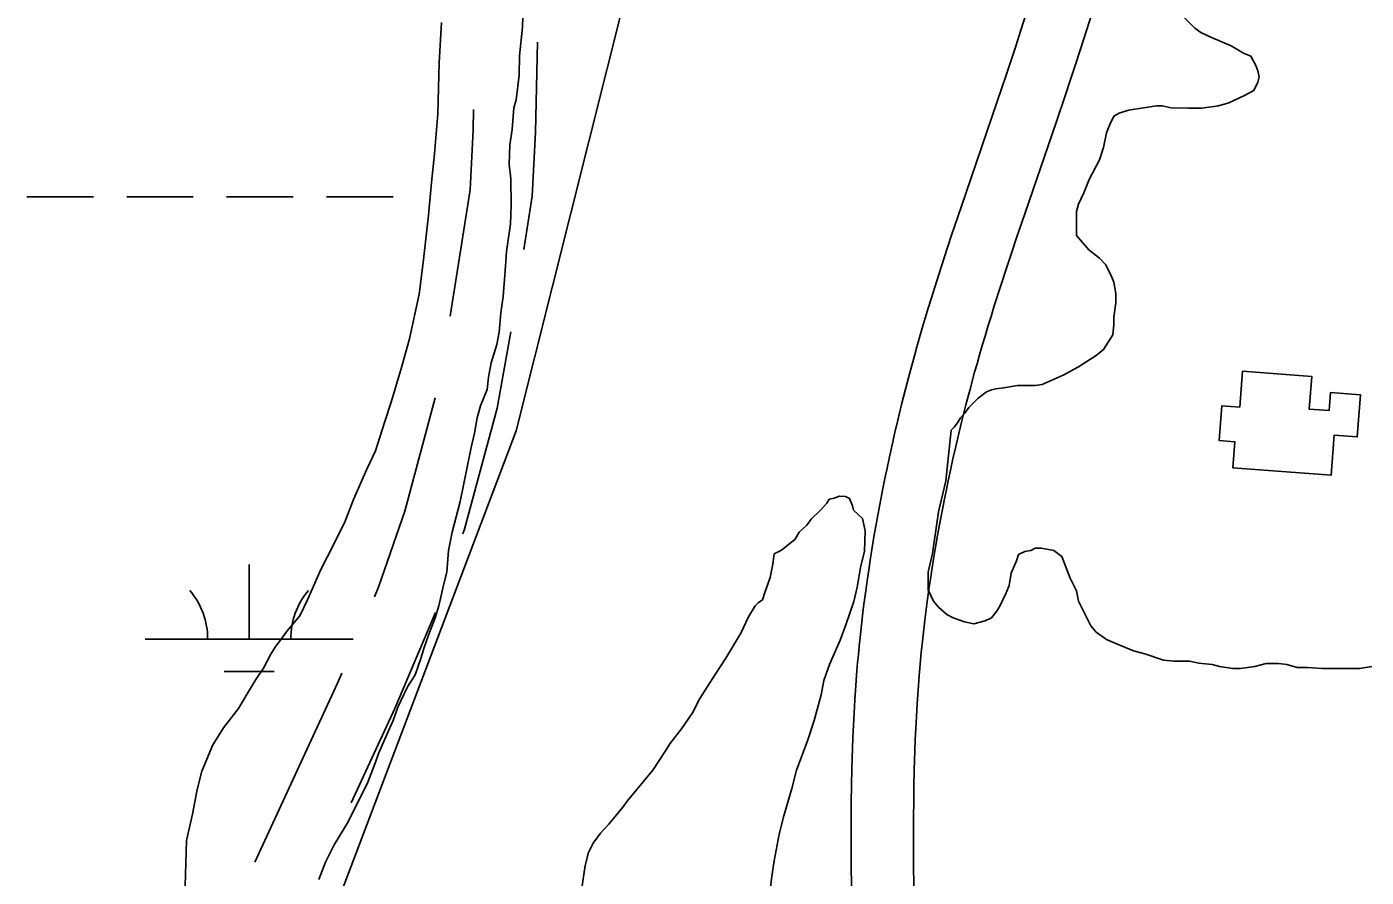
# Model space of a CAD drawing. Extents: x 3263578 to 3301413, y 764927 to 798602.
# Drawn here: x 3293924 to 3294568, y 786510 to 786918 of the extents above; entities that cross this region are included whole.
import ezdxf

# ---------------------------------------------------------------- set-up
doc = ezdxf.new("R2010")
doc.units = 0
for name, color, linetype in [('V-BLDG-OTLN', 7, 'Continuous'), ('V-ROAD-CNTR', 7, 'Continuous'), ('V-SITE-VEGE', 7, 'Continuous'), ('V-WETL-SWMP', 7, 'Continuous')]:
    doc.layers.add(name, color=color, linetype=linetype)

msp = doc.modelspace()

# ---------------------------------------------------------------- linework, layer by layer
at = {"layer": 'V-BLDG-OTLN'}
msp.add_lwpolyline([(3294503.43, 786706.52), (3294504.39, 786719.05), (3294496.93, 786719.62), (3294498.22, 786736.35), (3294506.75, 786735.69), (3294508.08, 786752.87), (3294541.39, 786750.31), (3294540.18, 786734.7), (3294549.66, 786733.96), (3294550.33, 786742.67), (3294564.8, 786741.55), (3294563.24, 786721.31), (3294552.09, 786722.18), (3294550.6, 786702.88)], close=True, dxfattribs=at)
at = {"layer": 'V-ROAD-CNTR'}
for points in [[(3294410.11, 786943.37), (3294401.62, 786916.86), (3294399.13, 786909.17), (3294396.77, 786901.98), (3294394.53, 786895.25), (3294390.28, 786882.62), (3294375.09, 786838.27), (3294371.31, 786827.11), (3294368.49, 786818.71), (3294366.39, 786812.38), (3294363.29, 786802.87), (3294360.24, 786793.32), (3294358.63, 786788.17), (3294357.09, 786783.18), (3294355.64, 786778.35), (3294354.25, 786773.65), (3294352.93, 786769.09), (3294351.67, 786764.68), (3294350.47, 786760.38), (3294348.21, 786752.08), (3294346.16, 786744.26), (3294344.3, 786736.92), (3294342.62, 786730.02), (3294341.09, 786723.54), (3294339.7, 786717.46), (3294338.44, 786711.74), (3294337.29, 786706.38), (3294336.24, 786701.34), (3294335.29, 786696.61), (3294334.42, 786692.17), (3294333.63, 786687.99), (3294332.2, 786680.18), (3294331.01, 786673.32), (3294330.02, 786667.31), (3294329.18, 786662.04), (3294328.48, 786657.42), (3294327.89, 786653.36), (3294326.91, 786646.29), (3294326.21, 786640.96), (3294325.71, 786636.95), (3294325, 786630.95), (3294324.33, 786624.94), (3294323.91, 786620.79), (3294323.52, 786616.77), (3294323.16, 786612.88), (3294322.84, 786609.09), (3294322.28, 786601.82), (3294321.82, 786594.99), (3294321.45, 786588.58), (3294321.14, 786582.59), (3294320.9, 786576.98), (3294320.7, 786571.72), (3294320.54, 786566.79), (3294320.41, 786562.16), (3294320.22, 786553.54), (3294320.11, 786545.98), (3294320.06, 786539.38), (3294320.03, 786533.6), (3294320.04, 786523.53), (3294320.08, 786515.97), (3294320.18, 786504.67)], [(3294438.68, 786934.23), (3294430.18, 786907.67), (3294427.65, 786899.87), (3294425.26, 786892.57), (3294422.98, 786885.73), (3294418.68, 786872.97), (3294403.49, 786828.59), (3294399.73, 786817.52), (3294396.95, 786809.22), (3294394.89, 786803), (3294391.84, 786793.64), (3294388.84, 786784.27), (3294387.28, 786779.29), (3294385.8, 786774.46), (3294384.38, 786769.77), (3294383.04, 786765.22), (3294381.76, 786760.81), (3294380.54, 786756.53), (3294379.39, 786752.4), (3294377.19, 786744.34), (3294375.21, 786736.78), (3294373.42, 786729.68), (3294371.79, 786723.01), (3294370.31, 786716.76), (3294368.97, 786710.88), (3294367.75, 786705.37), (3294366.64, 786700.19), (3294365.64, 786695.33), (3294364.72, 786690.77), (3294363.88, 786686.48), (3294363.12, 786682.49), (3294361.74, 786674.92), (3294360.59, 786668.31), (3294359.63, 786662.52), (3294358.83, 786657.45), (3294358.16, 786653), (3294357.59, 786649.13), (3294356.64, 786642.28), (3294355.97, 786637.16), (3294355.49, 786633.33), (3294354.8, 786627.54), (3294354.16, 786621.75), (3294353.76, 786617.8), (3294353.39, 786613.97), (3294353.05, 786610.25), (3294352.74, 786606.67), (3294352.2, 786599.66), (3294351.76, 786593.1), (3294351.4, 786586.95), (3294351.11, 786581.17), (3294350.87, 786575.75), (3294350.68, 786570.66), (3294350.52, 786565.89), (3294350.4, 786561.42), (3294350.22, 786553), (3294350.11, 786545.63), (3294350.06, 786539.18), (3294350.03, 786533.54), (3294350.04, 786523.62), (3294350.08, 786516.19), (3294350.18, 786505.01)], [(3294169.43, 786911.03), (3294168.4, 786867.85), (3294166.83, 786837.03), (3294162.84, 786811.41)], [(3294138.65, 786878.63), (3294138.42, 786868.97), (3294136.95, 786840.11), (3294127.49, 786779.42)], [(3294156.62, 786771.9), (3294150.03, 786735.19), (3294134.31, 786676.93), (3294133.54, 786674.71)], [(3294120.28, 786740.09), (3294105.61, 786685.73), (3294093.2, 786649.68), (3294091.02, 786644.56)], [(3294120.39, 786636.94), (3294100.75, 786590.78), (3294079.88, 786545.55)], [(3294075.37, 786607.77), (3294073.32, 786602.94), (3294033.62, 786516.9)]]:
    msp.add_lwpolyline(points, dxfattribs=at)
at = {"layer": 'V-SITE-VEGE'}
for p, q in [((3294162.45, 786928.17), (3294162.16, 786918.32)), ((3294485.15, 786917.77), (3294479.67, 786923.24)), ((3294122.19, 786901.23), (3294123.24, 786920.44)), ((3294162.16, 786918.32), (3294160.77, 786904.54)), ((3294488.13, 786915.77), (3294485.15, 786917.77)), ((3294493.11, 786913.28), (3294488.13, 786915.77)), ((3294502.57, 786909.3), (3294493.11, 786913.28)), ((3294508.54, 786905.81), (3294502.57, 786909.3)), ((3294160.77, 786904.54), (3294160.49, 786895.17)), ((3294512.03, 786904.32), (3294508.54, 786905.81)), ((3294514.52, 786899.83), (3294512.03, 786904.32)), ((3294121.46, 786876.58), (3294122.19, 786901.23)), ((3294515.51, 786897.34), (3294514.52, 786899.83)), ((3294516.01, 786894.36), (3294515.51, 786897.34)), ((3294160.49, 786895.17), (3294159.16, 786883.37)), ((3294513.52, 786887.88), (3294515.51, 786891.86)), ((3294515.51, 786891.86), (3294516.01, 786894.36)), ((3294159.16, 786883.37), (3294158.06, 786879.46)), ((3294501.57, 786881.91), (3294509.04, 786885.4)), ((3294509.04, 786885.4), (3294513.52, 786887.88)), ((3294119.91, 786857.39), (3294121.46, 786876.58)), ((3294158.06, 786879.46), (3294157.26, 786869.12)), ((3294446.3, 786875.45), (3294448.79, 786876.94)), ((3294448.79, 786876.94), (3294453.27, 786878.44)), ((3294453.27, 786878.44), (3294466.71, 786880.42)), ((3294466.71, 786880.42), (3294469.7, 786880.42)), ((3294469.7, 786880.42), (3294473.68, 786879.43)), ((3294473.68, 786879.43), (3294482.15, 786879.42)), ((3294482.15, 786879.42), (3294488.62, 786879.42)), ((3294488.62, 786879.42), (3294496.59, 786880.42)), ((3294496.59, 786880.42), (3294501.57, 786881.91)), ((3294442.81, 786867.48), (3294444.3, 786871.47)), ((3294444.3, 786871.47), (3294446.3, 786875.45)), ((3294157.26, 786869.12), (3294156.06, 786861.75)), ((3294441.31, 786860.51), (3294442.81, 786867.48)), ((3294118.52, 786843.61), (3294119.91, 786857.39)), ((3294156.06, 786861.75), (3294155.78, 786852.39)), ((3294439.32, 786854.54), (3294441.31, 786860.51)), ((3294155.78, 786852.39), (3294156.57, 786845.46)), ((3294434.34, 786845.08), (3294439.32, 786854.54)), ((3294156.57, 786845.46), (3294156.68, 786832.63)), ((3294431.85, 786838.6), (3294434.34, 786845.08)), ((3294117.07, 786827.87), (3294118.52, 786843.61)), ((3294429.36, 786833.13), (3294431.85, 786838.6)), ((3294156.68, 786832.63), (3294156.42, 786823.75)), ((3294428.36, 786829.65), (3294429.36, 786833.13)), ((3294114.43, 786805.25), (3294117.07, 786827.87)), ((3294428.36, 786818.19), (3294428.36, 786829.65)), ((3294156.42, 786823.75), (3294154.55, 786810.49)), ((3294434.33, 786811.22), (3294428.36, 786818.19)), ((3294154.55, 786810.49), (3294153.79, 786801.14)), ((3294439.31, 786807.24), (3294434.33, 786811.22)), ((3294442.3, 786804.25), (3294439.31, 786807.24)), ((3294112.51, 786790.01), (3294114.43, 786805.25)), ((3294153.79, 786801.14), (3294152.93, 786788.82)), ((3294444.79, 786799.27), (3294442.3, 786804.25)), ((3294446.28, 786795.78), (3294444.79, 786799.27)), ((3294447.27, 786790.3), (3294446.28, 786795.78)), ((3294107.93, 786768.43), (3294112.51, 786790.01)), ((3294152.93, 786788.82), (3294151.71, 786780.97)), ((3294447.27, 786785.82), (3294447.27, 786790.3)), ((3294151.71, 786780.97), (3294150.95, 786771.61)), ((3294446.28, 786778.85), (3294447.27, 786785.82)), ((3294445.78, 786770.39), (3294446.27, 786775.36)), ((3294446.27, 786775.36), (3294446.28, 786778.85)), ((3294104.07, 786754.73), (3294107.93, 786768.43)), ((3294150.95, 786771.61), (3294149.79, 786765.73)), ((3294441.29, 786763.42), (3294445.78, 786770.39)), ((3294149.79, 786765.73), (3294147.06, 786756.93)), ((3294437.81, 786760.43), (3294441.29, 786763.42)), ((3294099.14, 786738.1), (3294104.07, 786754.73)), ((3294147.06, 786756.93), (3294145.87, 786750.05)), ((3294421.87, 786750.97), (3294429.34, 786754.96)), ((3294429.34, 786754.96), (3294437.81, 786760.43)), ((3294145.87, 786750.05), (3294145.21, 786744.15)), ((3294411.91, 786746.49), (3294421.87, 786750.97)), ((3294145.21, 786744.15), (3294142.02, 786736.35)), ((3294381.04, 786740.03), (3294385.02, 786743.01)), ((3294385.02, 786743.01), (3294387.51, 786744.01)), ((3294387.51, 786744.01), (3294389.5, 786744.51)), ((3294389.5, 786744.51), (3294393.49, 786745)), ((3294393.49, 786745), (3294399.96, 786746)), ((3294399.96, 786746), (3294408.42, 786746)), ((3294408.42, 786746), (3294411.91, 786746.49)), ((3294095.9, 786728.33), (3294099.14, 786738.1)), ((3294142.02, 786736.35), (3294140.37, 786730.48)), ((3294374.56, 786732.56), (3294376.56, 786735.55)), ((3294376.56, 786735.55), (3294381.04, 786740.03)), ((3294140.37, 786730.48), (3294139.16, 786723.11)), ((3294371.08, 786728.08), (3294372.57, 786730.57)), ((3294372.57, 786730.57), (3294374.56, 786732.56)), ((3294091.55, 786714.64), (3294095.9, 786728.33)), ((3294139.16, 786723.11), (3294137.48, 786716.26)), ((3294365.59, 786700.2), (3294368.08, 786724.59)), ((3294368.08, 786724.59), (3294369.58, 786726.09)), ((3294369.58, 786726.09), (3294371.08, 786728.08)), ((3294137.48, 786716.26), (3294132.28, 786690.26)), ((3294087.34, 786705.88), (3294091.55, 786714.64)), ((3294080.99, 786691.27), (3294087.34, 786705.88)), ((3294362.1, 786685.26), (3294365.59, 786700.2)), ((3294076.72, 786680.05), (3294080.99, 786691.27)), ((3294132.28, 786690.26), (3294128.39, 786675.57)), ((3294308.4, 786689.53), (3294309.44, 786691.48)), ((3294309.44, 786691.48), (3294311.92, 786691.9)), ((3294311.92, 786691.9), (3294314.41, 786692.81)), ((3294314.41, 786692.81), (3294317.37, 786692.72)), ((3294317.37, 786692.72), (3294319.31, 786691.68)), ((3294319.31, 786691.68), (3294320.69, 786688.19)), ((3294300.77, 786681.86), (3294305.34, 786686.17)), ((3294305.34, 786686.17), (3294308.4, 786689.53)), ((3294320.69, 786688.19), (3294321.13, 786686.2)), ((3294321.13, 786686.2), (3294325.45, 786682.13)), ((3294359.11, 786665.34), (3294362.1, 786685.26)), ((3294068.34, 786663.52), (3294076.72, 786680.05)), ((3294295.16, 786675.61), (3294298.71, 786678.96)), ((3294298.71, 786678.96), (3294300.77, 786681.86)), ((3294325.45, 786682.13), (3294326.75, 786676.17)), ((3294128.39, 786675.57), (3294126.66, 786666.74)), ((3294286.52, 786666.98), (3294293.09, 786672.22)), ((3294293.09, 786672.22), (3294295.16, 786675.61)), ((3294326.75, 786676.17), (3294326.46, 786666.31)), ((3294126.66, 786666.74), (3294125.86, 786656.4)), ((3294282.37, 786660.2), (3294283.01, 786665.11)), ((3294283.01, 786665.11), (3294286.52, 786666.98)), ((3294326.46, 786666.31), (3294324.78, 786659.45)), ((3294357.12, 786656.38), (3294359.11, 786665.34)), ((3294400.44, 786664.83), (3294399.44, 786661.85)), ((3294403.43, 786666.33), (3294400.44, 786664.83)), ((3294406.42, 786666.83), (3294403.43, 786666.33)), ((3294408.41, 786667.82), (3294406.42, 786666.83)), ((3294411.39, 786667.82), (3294408.41, 786667.82)), ((3294417.37, 786666.82), (3294411.39, 786667.82)), ((3294421.35, 786663.83), (3294417.37, 786666.82)), ((3294058.86, 786643.07), (3294065.21, 786657.69)), ((3294065.21, 786657.69), (3294068.34, 786663.52)), ((3294281.2, 786653.82), (3294282.37, 786660.2)), ((3294324.78, 786659.45), (3294323, 786649.14)), ((3294399.44, 786661.85), (3294396.95, 786655.87)), ((3294423.34, 786658.36), (3294421.35, 786663.83)), ((3294425.33, 786653.38), (3294423.34, 786658.36)), ((3294125.86, 786656.4), (3294124.19, 786650.04)), ((3294278.52, 786646.5), (3294281.2, 786653.82)), ((3294357.12, 786647.92), (3294357.12, 786656.38)), ((3294396.95, 786655.87), (3294395.95, 786649.9)), ((3294428.32, 786647.4), (3294425.33, 786653.38)), ((3294124.19, 786650.04), (3294121.93, 786640.23)), ((3294277.43, 786643.08), (3294278.52, 786646.5)), ((3294323, 786649.14), (3294321.32, 786642.28)), ((3294359.6, 786642.44), (3294357.12, 786647.92)), ((3294394.46, 786646.41), (3294391.47, 786639.94)), ((3294395.95, 786649.9), (3294394.46, 786646.41)), ((3294429.31, 786642.42), (3294428.32, 786647.4)), ((3294055.18, 786635.29), (3294058.86, 786643.07)), ((3294121.93, 786640.23), (3294120.28, 786634.36)), ((3294270.78, 786634.88), (3294273.89, 786640.22)), ((3294273.89, 786640.22), (3294275.42, 786641.66)), ((3294275.42, 786641.66), (3294277.43, 786643.08)), ((3294321.32, 786642.28), (3294317.54, 786631.04)), ((3294362.1, 786639.45), (3294359.6, 786642.44)), ((3294366.08, 786635.96), (3294362.1, 786639.45)), ((3294391.47, 786639.94), (3294389.97, 786637.45)), ((3294435.29, 786630.47), (3294429.31, 786642.42)), ((3294049.04, 786628.07), (3294055.18, 786635.29)), ((3294120.28, 786634.36), (3294117.07, 786626.07)), ((3294267.09, 786627.1), (3294270.78, 786634.88)), ((3294369.06, 786634.47), (3294366.08, 786635.96)), ((3294374.54, 786632.48), (3294369.06, 786634.47)), ((3294379.02, 786631.48), (3294374.54, 786632.48)), ((3294384.5, 786632.97), (3294379.02, 786631.48)), ((3294387.49, 786634.46), (3294384.5, 786632.97)), ((3294389.97, 786637.45), (3294387.49, 786634.46)), ((3294046.48, 786624.69), (3294049.04, 786628.07)), ((3294117.07, 786626.07), (3294114.93, 786620.21)), ((3294259.83, 786614.98), (3294267.09, 786627.1)), ((3294317.54, 786631.04), (3294314.85, 786623.72)), ((3294437.78, 786627.48), (3294435.29, 786630.47)), ((3294442.75, 786623.99), (3294437.78, 786627.48)), ((3294041.32, 786616.94), (3294043.39, 786620.34)), ((3294043.39, 786620.34), (3294046.48, 786624.69)), ((3294114.93, 786620.21), (3294113.29, 786614.83)), ((3294314.85, 786623.72), (3294309.58, 786612.04)), ((3294447.24, 786622), (3294442.75, 786623.99)), ((3294455.7, 786618.51), (3294447.24, 786622)), ((3294037.67, 786610.14), (3294041.32, 786616.94)), ((3294113.29, 786614.83), (3294110.59, 786607.02)), ((3294254.67, 786607.23), (3294259.83, 786614.98)), ((3294461.18, 786617.02), (3294455.7, 786618.51)), ((3294470.14, 786614.03), (3294461.18, 786617.02)), ((3294475.12, 786613.53), (3294470.14, 786614.03)), ((3294482.59, 786613.53), (3294475.12, 786613.53)), ((3294487.07, 786612.53), (3294482.59, 786613.53)), ((3294493.54, 786612.03), (3294487.07, 786612.53)), ((3294519.43, 786612.52), (3294513.96, 786611.03)), ((3294525.41, 786612.52), (3294519.43, 786612.52)), ((3294529.39, 786612.02), (3294525.41, 786612.52)), ((3294034.05, 786604.82), (3294037.67, 786610.14)), ((3294110.59, 786607.02), (3294106.97, 786601.21)), ((3294247.42, 786595.6), (3294254.67, 786607.23)), ((3294309.58, 786612.04), (3294306.88, 786604.22)), ((3294497.02, 786611.04), (3294493.54, 786612.03)), ((3294503.5, 786610.04), (3294497.02, 786611.04)), ((3294506.98, 786610.04), (3294503.5, 786610.04)), ((3294513.96, 786611.03), (3294506.98, 786610.04)), ((3294534.37, 786610.53), (3294529.39, 786612.02)), ((3294539.35, 786610.53), (3294534.37, 786610.53)), ((3294546.32, 786610.03), (3294539.35, 786610.53)), ((3294564.25, 786610.03), (3294546.32, 786610.03)), ((3294570.22, 786611.02), (3294564.25, 786610.03)), ((3294029.39, 786597.07), (3294034.05, 786604.82)), ((3294106.97, 786601.21), (3294102.24, 786591.47)), ((3294306.88, 786604.22), (3294305.69, 786597.35)), ((3294025.75, 786590.76), (3294029.39, 786597.07)), ((3294243.77, 786588.8), (3294247.42, 786595.6)), ((3294305.69, 786597.35), (3294302.37, 786585.11)), ((3294018.57, 786581.59), (3294025.75, 786590.76)), ((3294102.24, 786591.47), (3294100.08, 786585.12)), ((3294238.6, 786581.06), (3294243.77, 786588.8)), ((3294013.4, 786573.36), (3294018.57, 786581.59)), ((3294100.08, 786585.12), (3294096.92, 786578.31)), ((3294232.97, 786573.82), (3294238.6, 786581.06)), ((3294302.37, 786585.11), (3294299.13, 786575.34)), ((3294096.92, 786578.31), (3294093.21, 786569.54)), ((3294299.13, 786575.34), (3294293.78, 786561.19)), ((3294008.09, 786560.68), (3294013.4, 786573.36)), ((3294093.21, 786569.54), (3294091.07, 786563.68)), ((3294224.71, 786561.24), (3294230.89, 786570.43)), ((3294230.89, 786570.43), (3294232.97, 786573.82)), ((3294091.07, 786563.68), (3294087.86, 786555.38)), ((3294212.43, 786546.3), (3294224.71, 786561.24)), ((3294293.78, 786561.19), (3294291.54, 786552.37)), ((3294005.85, 786551.87), (3294008.09, 786560.68)), ((3294087.86, 786555.38), (3294078.43, 786536.42)), ((3294003.54, 786540.1), (3294005.85, 786551.87)), ((3294291.54, 786552.37), (3294287.7, 786539.16)), ((3294203.71, 786535.21), (3294210.36, 786543.4)), ((3294210.36, 786543.4), (3294212.43, 786546.3)), ((3294000.7, 786527.35), (3294003.54, 786540.1)), ((3294078.43, 786536.42), (3294071.68, 786525.27)), ((3294287.7, 786539.16), (3294285.47, 786530.34)), ((3294196.04, 786526.06), (3294199.64, 786530.89)), ((3294199.64, 786530.89), (3294203.71, 786535.21)), ((3294285.47, 786530.34), (3294283.12, 786517.59)), ((3294000.06, 786505.66), (3294000.7, 786527.35)), ((3294071.68, 786525.27), (3294067.49, 786517.01)), ((3294193.94, 786521.68), (3294196.04, 786526.06)), ((3294067.49, 786517.01), (3294064.29, 786508.71)), ((3294192.27, 786515.32), (3294193.94, 786521.68)), ((3294283.12, 786517.59), (3294281.92, 786510.22)), ((3294190.45, 786503.53), (3294192.27, 786515.32)), ((3294281.92, 786510.22), (3294281.23, 786503.33))]:
    msp.add_line(p, q, dxfattribs=at)
at = {"layer": 'V-WETL-SWMP'}
for p, q in [((3294280.1, 787205.88), (3294159.14, 786724.33)), ((3293924, 786836.67), (3293956, 786836.68)), ((3293972, 786836.68), (3294004, 786836.68)), ((3294020, 786836.68), (3294052, 786836.68)), ((3294068, 786836.68), (3294100, 786836.69)), ((3294159.14, 786724.33), (3294049.33, 786434.75)), ((3294030.86, 786624.08), (3294030.86, 786660.08)), ((3293980.86, 786624.07), (3294080.86, 786624.08)), ((3294018.86, 786608.65), (3294042.86, 786608.65))]:
    msp.add_line(p, q, dxfattribs=at)
for centre, start, end in [((3293975.62, 786624.55), 359.23234, 40.776), ((3294086.1, 786624.56), 139.23235, 180.77601)]:
    msp.add_arc(centre, 35.25, start, end, dxfattribs=at)

doc.saveas('drawing.dxf')
